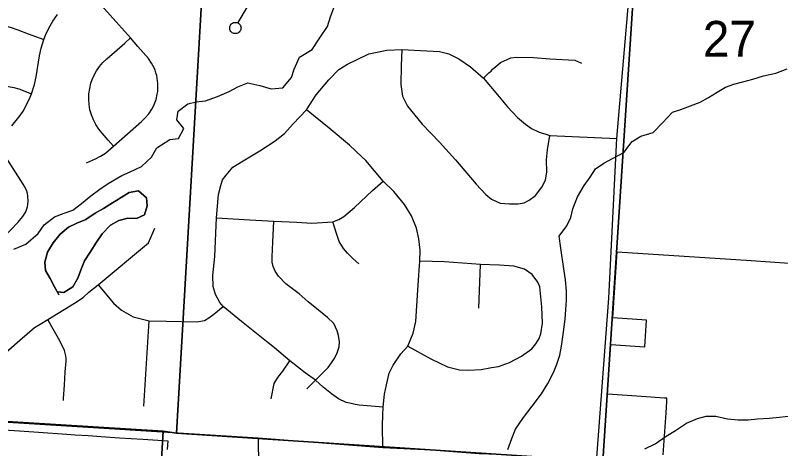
# Model space of a CAD drawing. Extents: x 114843 to 284848, y 317643 to 566895.
# Drawn here: x 273394 to 278122, y 367612 to 370290 of the extents above; entities that cross this region are included whole.
import ezdxf

# ---------------------------------------------------------------- set-up
doc = ezdxf.new("R2010")
doc.units = 0
for name, color, linetype in [('GM_X_Corporation', 7, 'Continuous'), ('GM_X_County_Road', 7, 'Continuous'), ('GM_X_Minor_Lake', 7, 'Continuous'), ('GM_X_Minor_River', 7, 'Continuous'), ('GM_X_Section', 7, 'Continuous'), ('GM_X_Section_Text', 7, 'Continuous'), ('GM_X_Township_Road', 7, 'Continuous')]:
    doc.layers.add(name, color=color, linetype=linetype)

msp = doc.modelspace()

# ---------------------------------------------------------------- linework, layer by layer
at = {"layer": 'GM_X_Corporation'}
for points in [[(277396.2, 367574.8), (277414, 367834.4), (277418.7, 367903.6), (277420.1, 367924.2), (277405.3, 367925.2), (277233, 367937.2), (277052.7, 367949.7), (277073.7, 368256), (277283.2, 368242), (277294.5, 368406.6), (277085, 368420.6), (277113, 368829.7), (277939.5, 368774.5), (278409.2, 368743.2)], [(273322.9, 367728.5), (273419.7, 367721.9), (273567.2, 367712), (273684.6, 367704), (273764.4, 367698.6), (273844.3, 367693.1), (273924.1, 367687.7), (274038.4, 367680), (274181.5, 367670.3), (274335.9, 367659.8), (274332.7, 367607.4)]]:
    msp.add_lwpolyline(points, dxfattribs=at)
at = {"layer": 'GM_X_County_Road'}
for points in [[(276931.9, 366535.5), (276957.7, 366999.7), (276984.5, 367531.7), (277060.6, 368541.9), (277110.1, 369528.7), (277187.7, 370439.1), (277228.4, 370969.4), (277241.4, 371125.3), (277248.2, 371273.2), (277259.7, 371424.2), (277332.8, 372518.9), (277389.4, 373392.4), (277401.3, 373607.2), (277428.3, 374031.7), (277448.4, 374328.8), (277467, 374589.9), (277487.5, 374942.6), (277528.3, 375588)], [(269323.1, 368051.4), (269399.7, 368042.4), (270033.7, 368004.9), (271087.8, 367927.7), (271541.8, 367903.3), (271768.8, 367887.2), (272574.3, 367825.6), (273246.4, 367782.5), (274895.4, 367679.1), (275664.7, 367619.4), (275965.4, 367605), (276259.1, 367583.4), (276378.8, 367578.3), (276513, 367570.5), (276709.4, 367554.8), (276984.5, 367531.7), (277976.1, 367462.7), (277997.4, 367461.3)]]:
    msp.add_lwpolyline(points, dxfattribs=at)
at = {"layer": 'GM_X_Minor_Lake'}
for points in [[(273694.6, 368577.7), (273748.7, 368612.2), (273780.5, 368666.7), (273800.2, 368721.2), (273821.9, 368773.6), (273855.8, 368826.1), (273895.6, 368888.8), (273931.4, 368939.3), (273983.3, 368993.9), (274033.5, 369022.5), (274089.7, 369036.9), (274142, 369035.3), (274192.2, 369057.8), (274209.9, 369112.2), (274205.5, 369162.5), (274154.9, 369206.3), (274098.6, 369195.9), (274048.5, 369165.3), (273994.4, 369130.8), (273938.3, 369096.2), (273888.2, 369067.7), (273830.2, 369029), (273774, 369006.5), (273723.9, 368982), (273671.9, 368937.4), (273628, 368884.8), (273594.2, 368826.3), (273576.5, 368765.8), (273580.9, 368713.6), (273609.5, 368663.5), (273636, 368613.4), (273653.4, 368581.7)], [(273664.5, 368561.4), (273636, 368613.4), (273609.5, 368663.5), (273580.9, 368713.6), (273576.5, 368765.8), (273594.2, 368826.3), (273628, 368884.8), (273671.9, 368937.4), (273723.9, 368982), (273774, 369006.5), (273830.2, 369029), (273888.2, 369067.7), (273938.3, 369096.2), (273994.4, 369130.8), (274048.5, 369165.3), (274098.6, 369195.9), (274154.9, 369206.3), (274205.5, 369162.5), (274209.9, 369112.2), (274192.2, 369057.8), (274142, 369035.3), (274089.7, 369036.9), (274033.5, 369022.5), (273983.3, 368993.9), (273931.4, 368939.3), (273895.6, 368888.8), (273855.8, 368826.1), (273821.9, 368773.6), (273800.2, 368721.2), (273780.5, 368666.7), (273748.7, 368612.2), (273694.6, 368577.7), (273656.3, 368581.4)], [(273653.4, 368581.7), (273694.6, 368577.7)]]:
    msp.add_lwpolyline(points, dxfattribs=at)
at = {"layer": 'GM_X_Minor_River'}
for points in [[(273384.2, 368844.8), (273458.4, 368876.3), (273534.8, 368942), (273573.1, 368995.8), (273637.4, 369045.5), (273695.5, 369067.2), (273749.6, 369086.9), (273803.8, 369126.6), (273860.1, 369174.3), (273916.3, 369216), (273968.5, 369251.7), (274052.8, 369301.3), (274102.9, 369323), (274173.1, 369356.6), (274235.4, 369414.3), (274267.8, 369472.2), (274348.1, 369523.8), (274402.1, 369529.5), (274434.5, 369591.4), (274392.9, 369643.8), (274401.3, 369697.8), (274459.5, 369743.5), (274511.6, 369755.2), (274569.6, 369762.8), (274643.7, 369788.4), (274715.8, 369820), (274770, 369847.7), (274830.1, 369873.4), (274905.9, 369856.8), (274975.7, 369836.3), (275047.7, 369841.9), (275100.1, 369905.7), (275116.4, 369957.7), (275148.9, 370031.6), (275227.2, 370079.2), (275275.6, 370151), (275322.1, 370220.8), (275340.5, 370280.9), (275364.9, 370342.8)], [(276437.2, 367608.2), (276461.4, 367674.2), (276483.7, 367732.2), (276533.9, 367804.2), (276588.2, 367874.2), (276644.4, 367950.2), (276684.7, 368014.2), (276718.9, 368082.2), (276739.1, 368134.2), (276757.3, 368190.3), (276767.5, 368246.4), (276779.7, 368318.5), (276792.1, 368412.6), (276794.3, 368472.7), (276798.5, 368530.8), (276798.7, 368584.9), (276792.9, 368655.1), (276783.2, 368723.3), (276763.6, 368851.6), (276753.9, 368925.8), (276802.1, 368989.7), (276826.3, 369041.7), (276838.5, 369093.8), (276866.7, 369167.9), (276909, 369237.9), (276945.2, 369289.9), (276979.4, 369341.9), (277029.5, 369375.8), (277083.6, 369405.7), (277153.7, 369443.5), (277204, 369511.5), (277258.1, 369543.4), (277334.2, 369565.2), (277392.4, 369625.1), (277454.6, 369691.1), (277504.7, 369708.9), (277564.8, 369730.8), (277624.9, 369754.6), (277677, 369782.5), (277729.1, 369816.4), (277781.2, 369846.3), (277833.3, 369864.2), (277889.3, 369880.1), (277951.4, 369895.9), (278015.5, 369915.7), (278091.6, 369933.5), (278161.6, 369959.4)], [(277283.3, 367611.5), (277347.4, 367641.3), (277415.6, 367689.2), (277471.7, 367725.1), (277539.9, 367769), (277608, 367798.8), (277662, 367812.7), (277722, 367812.5), (277794, 367796.2), (277858, 367790), (277922, 367789.8), (277980, 367795.7), (278052, 367801.4), (278116.1, 367807.2), (278186.1, 367815), (278252.1, 367826.9), (278326.2, 367848.7), (278376.5, 367844.3), (278476.1, 367800.1)]]:
    msp.add_lwpolyline(points, dxfattribs=at)
at = {"layer": 'GM_X_Section'}
for points in [[(274700.3, 373063.4), (274390.7, 367709.1), (274308.6, 367720.8), (271743.5, 367879.3), (272095.3, 373235.7)], [(274700.3, 373063.4), (277374.2, 372881.6), (277022.9, 367534.8), (274390.7, 367709.1)], [(277374.2, 372881.6), (280003.4, 372703.8), (279657.2, 367348.9), (277022.9, 367534.8)], [(269112.3, 368061.2), (271743.5, 367879.3), (274308.6, 367720.8), (273996.5, 362446.6), (268764.2, 362800.8)], [(274308.6, 367720.8), (274390.7, 367709.1), (277022.9, 367534.8), (279657.2, 367348.9), (279320.4, 362084), (273996.5, 362446.6)]]:
    msp.add_lwpolyline(points, close=True, dxfattribs=at)
at = {"layer": 'GM_X_Township_Road'}
for p, q in [((276257, 368480.5), (276268.7, 368750.6)), ((274187.3, 367874.2), (274220.8, 368403.2))]:
    msp.add_line(p, q, dxfattribs=at)
for points in [[(273835.1, 369378.7), (273888.8, 369402.6), (273921.5, 369420), (273951.5, 369439.5), (274001.5, 369481.7), (274173.4, 369633.9), (274197.4, 369656.9), (274218.9, 369682.2), (274237.6, 369709.8), (274245.7, 369724.4), (274252.7, 369739.5), (274263.9, 369770.8), (274271.5, 369803.3), (274273.9, 369819.8), (274275.2, 369836.4), (274275, 369869.6), (274271.1, 369902.7), (274267.7, 369919.1), (274263.2, 369935.1), (274257.7, 369950.9), (274251.2, 369966.2), (274235.5, 369995.7), (274216.4, 370022.9), (274152.2, 370097.7), (274105.4, 370150.3), (273854, 370433)], [(274771, 370242.3), (274775.2, 370239.5), (274779.5, 370235.5), (274783.2, 370230.8), (274785.9, 370225.5), (274787.7, 370219.8), (274788.6, 370213.9), (274788.4, 370208), (274787.2, 370202.1), (274785.1, 370196.6), (274782, 370191.5), (274778.1, 370187), (274773.5, 370183.2), (274768.4, 370180.2), (274762.8, 370178.2), (274756.9, 370177.1), (274751, 370177.1), (274745.1, 370178), (274739.5, 370180), (274734.2, 370182.8), (274729.6, 370186.5), (274725.6, 370191), (274722.5, 370196), (274720.2, 370201.5), (274718.9, 370207.3), (274718.6, 370213.3), (274719.4, 370219.2), (274721.1, 370224.9), (274723.7, 370230.2), (274727.3, 370235), (274731.6, 370239.2), (274736.5, 370242.5), (274741.9, 370245), (274747.7, 370246.5), (274753.6, 370247), (274758, 370246.7), (274762.3, 370245.9), (274766.5, 370244.5), (274770.9, 370245.2), (274828.3, 370342.1)], [(273373, 369607.9), (273424.8, 369670.7), (273442.6, 369697.8), (273466.2, 369740.6), (273486.9, 369784.9), (273494.8, 369805.9), (273512.3, 369862.1), (273522.6, 369910), (273542.9, 370039.8), (273553.3, 370088.3), (273569.7, 370140.8), (273579.9, 370166.7), (273601.6, 370211.4), (273626.5, 370254.3), (273654.4, 370295.4)], [(272939.5, 370261.3), (273014.5, 370252.9), (273054.5, 370251), (273219.2, 370241.2), (273284.5, 370236.6), (273316.4, 370230.3), (273363.2, 370216.3), (273409.8, 370200), (273474.3, 370176.5), (273569.7, 370140.8)], [(274001.5, 369481.7), (273968.3, 369519.4), (273931, 369561.6), (273910.5, 369587.4), (273892.3, 369614.9), (273877, 369644.3), (273864.7, 369675), (273855.5, 369706.9), (273849.8, 369739.7), (273847.5, 369773), (273848.9, 369806.1), (273853.8, 369838.9), (273861.4, 369871), (273868.7, 369893), (273879.4, 369917.4), (273895.1, 369946.5), (273913.8, 369973.8), (273935.5, 369998.9), (273959.4, 370021.6), (274070, 370118.1), (274105.4, 370150.3)], [(275666.2, 367868.9), (275519.3, 367881.7), (275493.1, 367885.6), (275468.3, 367891.6), (275437.4, 367898.3), (275391.8, 367920), (275348.3, 367951.3), (275295.1, 367992.8), (275248.7, 368035.6), (275184.6, 368081.2), (275089.5, 368154.2), (274995, 368235.4), (274946.1, 368275.2), (274791.7, 368397.7), (274677.8, 368490.7), (274657.6, 368515), (274631.3, 368565.1), (274615.9, 368613.7), (274615.4, 368683), (274627.7, 368799.2), (274636.4, 369038.7), (274649.5, 369182.9), (274664.5, 369237.8), (274674.5, 369273.8), (274696.6, 369303.1), (274739, 369351.4), (274802.1, 369391.2), (274904.4, 369453.6), (274999.9, 369514.3), (275057.7, 369560.9), (275110.4, 369619.6), (275192.5, 369706.4), (275251.9, 369799.2), (275330.7, 369892.2), (275392.5, 369954.9), (275446, 369987.5), (275505.8, 370018), (275578.6, 370053), (275690.1, 370075.2), (275781.7, 370078.4), (275937.1, 370070.6), (276014.4, 370066.8), (276072.5, 370052.2), (276135, 370020.5), (276206.2, 369971.6), (276286.2, 369901.2), (276372.8, 369798.8), (276435.6, 369724), (276496.2, 369657.9), (276545.9, 369617.4), (276582.6, 369591.9), (276625.7, 369570.7), (276696.7, 369547.6), (277110.1, 369528.7)], [(275781.7, 370078.4), (275778.9, 369979.2), (275775.4, 369863.2), (275786.7, 369790.2), (275817.2, 369728.1), (275908.2, 369617.1), (276014.2, 369506.2), (276113.8, 369397.3), (276241.5, 369247.9), (276300, 369183.9), (276336.7, 369154), (276390.5, 369128.6), (276446.4, 369124.7), (276500.1, 369125.1), (276538.7, 369131.9), (276568.7, 369147.1), (276607.1, 369177.5), (276647.5, 369229.3), (276668.6, 369272.4), (276676.9, 369324.1), (276676.3, 369397.1), (276682.3, 369459.4), (276696.7, 369547.6)], [(276286.2, 369901.2), (276319.6, 369934.3), (276327.4, 369940.6), (276334, 369946.1), (276342.8, 369958.6), (276351, 369964.1), (276374.5, 369985.2), (276390.7, 369998.7), (276454.9, 370027.1), (276491.4, 370031.7), (276596.1, 370030.2), (276695.8, 370020.7), (276850.1, 370012.8), (276893, 369994.5)], [(272963.7, 369875.3), (272980.2, 369875.1), (273158.6, 369864.9), (273304.5, 369855.8), (273352.9, 369850.9), (273384.7, 369844.9), (273415.8, 369835.6), (273494.8, 369805.9)], [(275534.3, 369416.2), (275458, 369487), (275332.3, 369593.2), (275192.5, 369706.4)], [(272497.3, 368527), (272817.7, 368623.4), (273064.1, 368690.8), (273094.9, 368702.2), (273123.8, 368717.5), (273149.2, 368738), (273194.4, 368785.6), (273319.1, 368915.8), (273409.7, 369010.6), (273441.7, 369047.9), (273458.5, 369075.9), (273469, 369106.9), (273472.8, 369139.5), (273472, 369172.2), (273469.4, 369188.4), (273464.9, 369204), (273458.4, 369219.1), (273442.2, 369247.6), (273380.2, 369344.1), (273266.8, 369520.8)], [(275664.7, 367619.4), (275662.4, 367756.3), (275665, 367819), (275666.2, 367868.9), (275674.7, 367948.8), (275686.5, 368006), (275704.2, 368078.8), (275728.2, 368128.9), (275776.3, 368199.1), (275820.1, 368246.8), (275852.2, 368325.9), (275868, 368398.9), (275880, 368590.9), (275886.8, 368684.6), (275894.1, 368770.9), (275894.7, 368839), (275887.3, 368908.1), (275873, 368974.8), (275842.5, 369050.7), (275799.4, 369120.7), (275731.9, 369200.9), (275665.8, 369266.3), (275559.8, 369392.6), (275534.3, 369416.2)], [(274636.4, 369038.7), (274842.7, 369026.3), (274991.5, 369017.5), (275132.7, 369011.4), (275226.2, 369005.7), (275356.3, 369014.2), (275376.1, 369022.3), (275392.8, 369029.2), (275424.6, 369047.4), (275489.4, 369101.8), (275600.1, 369208.8), (275665.8, 369266.3)], [(275195.7, 367981.8), (275248.7, 368035.6), (275327.2, 368113.1), (275346.7, 368142.5), (275368.4, 368173.9), (275383.1, 368204.7), (275395.1, 368240.7), (275397.5, 368272.2), (275390.1, 368311.5), (275382.9, 368341.2), (275361.6, 368386.6), (275322.8, 368423.8), (275267.7, 368468.7), (275203.1, 368519.8), (275148, 368568.6), (275065.8, 368630.7), (275020.3, 368678), (274999.4, 368708.8), (274986.5, 368738.1), (274981.5, 368764.2), (274980.5, 368797.5), (274985.4, 368888.1), (274991.5, 369017.5)], [(275515.6, 368753.7), (275480.7, 368786.2), (275446.7, 368819.7), (275421.3, 368849.5), (275395.7, 368892.4), (275378.5, 368941.9), (275356.3, 369014.2)], [(273906.2, 368625.2), (274216.6, 368883.6), (274256.7, 368974.3)], [(275820.1, 368246.8), (275961.9, 368167.5), (276063.3, 368117.7), (276139.3, 368100.4), (276192.1, 368097.4), (276273, 368102), (276335.5, 368113.1), (276378.5, 368120), (276448.2, 368145.7), (276520.7, 368185), (276584.4, 368228.6), (276609.4, 368260), (276630, 368292.8), (276641.7, 368322.7), (276650.1, 368388.2), (276646.4, 368489.3), (276635.1, 368612.7), (276621.5, 368640.8), (276587, 368689.7), (276540.6, 368722.1), (276473.6, 368739.4), (276384.4, 368746.2), (276268.7, 368750.6), (276045, 368767.4), (275894.1, 368770.9)], [(273246.4, 367782.5), (273258.7, 367931.9), (273268.7, 368012), (273286.9, 368084.1), (273310.1, 368150.4), (273328.5, 368185.7), (273355.2, 368223.3), (273421.6, 368282.6), (273513, 368360.4), (273547.2, 368382.4), (273596, 368409.6), (273759.7, 368511.9), (273812.8, 368547.4), (273849, 368579.9), (273906.2, 368625.2)], [(273906.2, 368625.2), (274001, 368512.2), (274050.4, 368467.7), (274122.3, 368426.1), (274220.8, 368403.2), (274328.7, 368400.9), (274515.1, 368395.9), (274562.2, 368404.4), (274589.3, 368421), (274620.9, 368443), (274677.8, 368490.7)], [(273691.4, 367910.7), (273692.4, 367922.1), (273697.3, 368004.8), (273702.8, 368087.5), (273707.6, 368153.6), (273707.8, 368170.2), (273706.4, 368186.7), (273703, 368202.8), (273697.8, 368218.5), (273691.3, 368233.8), (273684.2, 368248.7), (273668.9, 368278.2), (273620.6, 368365.1), (273596, 368409.6)], [(274974.8, 367920.5), (274993.6, 368014.5), (275015.9, 368051.5), (275046.4, 368090.8), (275089.5, 368154.2)], [(274895.4, 367679.1), (274894.8, 367605.9), (274896.1, 367577.6), (274895.3, 367524.4), (274899.1, 367484.3), (274908.9, 367440.7), (274930.4, 367409), (274967.2, 367380.9), (275027.7, 367335.3), (275088.2, 367289.7), (275198.5, 367207.9), (275380.1, 367062.9)]]:
    msp.add_lwpolyline(points, dxfattribs=at)

# ---------------------------------------------------------------- texts
at = {"layer": 'GM_X_Section_Text'}
msp.add_text('27', height=221.02, rotation=0.4153, dxfattribs=at).set_placement((277642.4, 370034))

doc.saveas('drawing.dxf')
